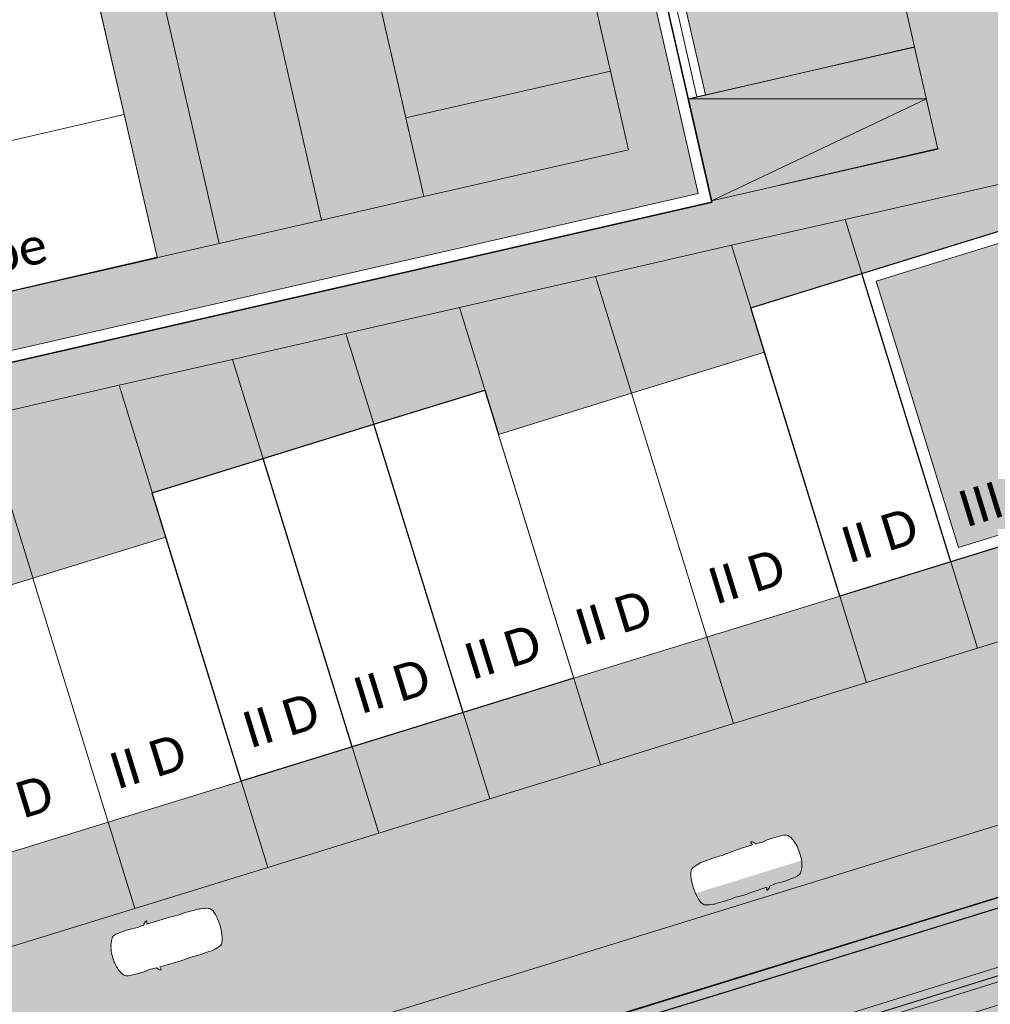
# Model space of a CAD drawing. Header units: metres. Extents: x -862 to 1262, y -354 to 644.
# Tile 262 of 315: x 140 to 182, y -6 to 37. Entities that reach past the tile are written whole.
import ezdxf

# ---------------------------------------------------------------- set-up
doc = ezdxf.new("R2010")
doc.units = ezdxf.units.M
doc.header["$LTSCALE"] = 0.5
doc.set_wipeout_variables(frame=1)
for name, color, linetype in [('BPR_Verkehr_220520', 7, 'Continuous'), ('DZH_Baufelder Ost_220610', 7, 'Continuous'), ('LPB_Freiraum_220609', 7, 'Continuous')]:
    doc.layers.add(name, color=color, linetype=linetype)
doc.styles.add('Calibri Light', font='calibril.ttf')

# ---------------------------------------------------------------- blocks, each defined once
blk = doc.blocks.new('Slab (2D)-7')
at = {"color": 255, "linetype": 'Continuous', "lineweight": 9, "transparency": 33554687}
blk.add_wipeout([(6, 11), (6, 0), (0, 0), (0, 11)], dxfattribs=at)
at = {"color": 7, "linetype": 'Continuous', "lineweight": 9, "transparency": 33554687}
for p, q in [((0, 9.4), (6, 9.4)), ((0, 4), (6, 4)), ((0, 4), (6, 4))]:
    blk.add_line(p, q, dxfattribs=at)
at = {"color": 8, "linetype": 'Continuous', "lineweight": 9, "true_color": 0x777777, "transparency": 33554687, "flags": 128}
blk.add_lwpolyline([(6, 11), (6, 0), (0, 0), (0, 11)], close=True, dxfattribs=at)
at = {"color": 7, "linetype": 'Continuous', "lineweight": 9, "transparency": 33554687, "flags": 128}
blk.add_lwpolyline([(0, 11), (0, 0), (6, 0), (6, 11), (0, 11)], dxfattribs=at)
blk = doc.blocks.new('RH 6 x 11 - II (2D_3D) (2D)')
at = {"color": 8, "true_color": 0x777777, "transparency": 33554687}
blk.add_blockref('Slab (2D)-7', (0, 0), dxfattribs=at)
at = {"color": 255, "linetype": 'Continuous', "lineweight": 9, "transparency": 33554687}
blk.add_wipeout([(0, 11), (6, 11), (6, 0), (0, 0)], dxfattribs=at)
at = {"color": 253, "linetype": 'Continuous', "lineweight": 9, "transparency": 33554687, "flags": 128}
blk.add_lwpolyline([(0, 11), (6, 11), (6, 0), (0, 0)], close=True, dxfattribs=at)
at = {"color": 7, "transparency": 33554687, "insert": (2.405, 2.006), "char_height": 1.5595, "width": 3.81037, "attachment_point": 5, "line_spacing_factor": 1.163781, "style": 'Calibri Light'}
blk.add_mtext('II D', dxfattribs=at)
blk = doc.blocks.new('Slab (2D)-6')
at = {"color": 255, "linetype": 'Continuous', "lineweight": 9, "transparency": 33554687}
blk.add_wipeout([(0, 0), (0, 13), (5, 13), (5, 0)], dxfattribs=at)
at = {"color": 7, "linetype": 'Continuous', "lineweight": 9, "transparency": 33554687}
for p, q in [((0, 9.4), (5, 9.4)), ((0, 4), (5, 4))]:
    blk.add_line(p, q, dxfattribs=at)
at = {"color": 8, "linetype": 'Continuous', "lineweight": 9, "true_color": 0x777777, "transparency": 33554687, "flags": 128}
blk.add_lwpolyline([(0, 0), (0, 13), (5, 13), (5, 0)], close=True, dxfattribs=at)
at = {"color": 7, "linetype": 'Continuous', "lineweight": 9, "transparency": 33554687, "flags": 128}
blk.add_lwpolyline([(5, 0), (5, 13), (0, 13), (0, 0), (5, 0)], dxfattribs=at)
blk = doc.blocks.new('RH 5 x 13 - II (2D_3D) (2D)')
at = {"color": 8, "true_color": 0x777777, "transparency": 33554687}
blk.add_blockref('Slab (2D)-6', (0, 0), dxfattribs=at)
at = {"color": 255, "linetype": 'Continuous', "lineweight": 5, "transparency": 33554687}
blk.add_wipeout([(0, 13), (5, 13), (5, 0), (0, 0)], dxfattribs=at)
at = {"color": 7, "linetype": 'Continuous', "lineweight": 25, "transparency": 33554687, "flags": 128}
blk.add_lwpolyline([(0, 13), (5, 13), (5, 0), (0, 0)], close=True, dxfattribs=at)
at = {"color": 7, "transparency": 33554687, "insert": (2.405, 2.006), "char_height": 1.5595, "width": 3.81037, "attachment_point": 5, "line_spacing_factor": 1.163781, "style": 'Calibri Light'}
blk.add_mtext('II D', dxfattribs=at)
blk = doc.blocks.new('VERKEHR-Stellplatz (2D)')
at = {"color": 255, "linetype": 'Continuous', "lineweight": 9, "transparency": 33554687}
blk.add_wipeout([(4.2, 1.8), (4.207, 1.8), (4.215, 1.8), (4.222, 1.799), (4.229, 1.799), (4.237, 1.798), (4.244, 1.797), (4.251, 1.796), (4.259, 1.794), (4.266, 1.793), (4.273, 1.791), (4.28, 1.789), (4.287, 1.787), (4.294, 1.785), (4.301, 1.782), (4.308, 1.78), (4.315, 1.777), (4.322, 1.774), (4.328, 1.771), (4.335, 1.768), (4.341, 1.765), (4.348, 1.761), (4.354, 1.757), (4.36, 1.753), (4.367, 1.749), (4.373, 1.745), (4.379, 1.741), (4.385, 1.737), (4.39, 1.732), (4.396, 1.727), (4.401, 1.722), (4.407, 1.717), (4.412, 1.712), (4.417, 1.707), (4.422, 1.701), (4.427, 1.696), (4.432, 1.69), (4.437, 1.685), (4.441, 1.679), (4.445, 1.673), (4.449, 1.667), (4.453, 1.66), (4.457, 1.654), (4.461, 1.648), (4.465, 1.641), (4.468, 1.635), (4.471, 1.628), (4.474, 1.622), (4.477, 1.615), (4.48, 1.608), (4.482, 1.601), (4.485, 1.594), (4.487, 1.587), (4.489, 1.58), (4.491, 1.573), (4.493, 1.566), (4.494, 1.559), (4.496, 1.551), (4.497, 1.544), (4.498, 1.537), (4.499, 1.529), (4.499, 1.522), (4.5, 1.515), (4.5, 1.507), (4.5, 1.5), (4.5, 0.5), (4.5, 0.493), (4.5, 0.485), (4.499, 0.478), (4.499, 0.471), (4.498, 0.463), (4.497, 0.456), (4.496, 0.449), (4.494, 0.441), (4.493, 0.434), (4.491, 0.427), (4.489, 0.42), (4.487, 0.413), (4.485, 0.406), (4.482, 0.399), (4.48, 0.392), (4.477, 0.385), (4.474, 0.378), (4.471, 0.372), (4.468, 0.365), (4.465, 0.359), (4.461, 0.352), (4.457, 0.346), (4.453, 0.34), (4.449, 0.333), (4.445, 0.327), (4.441, 0.321), (4.437, 0.315), (4.432, 0.31), (4.427, 0.304), (4.422, 0.299), (4.417, 0.293), (4.412, 0.288), (4.407, 0.283), (4.401, 0.278), (4.396, 0.273), (4.39, 0.268), (4.385, 0.263), (4.379, 0.259), (4.373, 0.255), (4.367, 0.251), (4.36, 0.247), (4.354, 0.243), (4.348, 0.239), (4.341, 0.235), (4.335, 0.232), (4.328, 0.229), (4.322, 0.226), (4.315, 0.223), (4.308, 0.22), (4.301, 0.218), (4.294, 0.215), (4.287, 0.213), (4.28, 0.211), (4.273, 0.209), (4.266, 0.207), (4.259, 0.206), (4.251, 0.204), (4.244, 0.203), (4.237, 0.202), (4.229, 0.201), (4.222, 0.201), (4.215, 0.2), (4.207, 0.2), (4.2, 0.2), (0.8, 0.2), (0.793, 0.2), (0.785, 0.2), (0.778, 0.201), (0.771, 0.201), (0.763, 0.202), (0.756, 0.203), (0.749, 0.204), (0.741, 0.206), (0.734, 0.207), (0.727, 0.209), (0.72, 0.211), (0.713, 0.213), (0.706, 0.215), (0.699, 0.218), (0.692, 0.22), (0.685, 0.223), (0.678, 0.226), (0.672, 0.229), (0.665, 0.232), (0.659, 0.235), (0.652, 0.239), (0.646, 0.243), (0.64, 0.247), (0.633, 0.251), (0.627, 0.255), (0.621, 0.259), (0.615, 0.263), (0.61, 0.268), (0.604, 0.273), (0.599, 0.278), (0.593, 0.283), (0.588, 0.288), (0.583, 0.293), (0.578, 0.299), (0.573, 0.304), (0.568, 0.31), (0.563, 0.315), (0.559, 0.321), (0.555, 0.327), (0.551, 0.333), (0.547, 0.34), (0.543, 0.346), (0.539, 0.352), (0.535, 0.359), (0.532, 0.365), (0.529, 0.372), (0.526, 0.378), (0.523, 0.385), (0.52, 0.392), (0.518, 0.399), (0.515, 0.406), (0.513, 0.413), (0.511, 0.42), (0.509, 0.427), (0.507, 0.434), (0.506, 0.441), (0.504, 0.449), (0.503, 0.456), (0.502, 0.463), (0.501, 0.471), (0.501, 0.478), (0.5, 0.485), (0.5, 0.493), (0.5, 0.5), (0.5, 1.5), (0.5, 1.507), (0.5, 1.515), (0.501, 1.522), (0.501, 1.529), (0.502, 1.537), (0.503, 1.544), (0.504, 1.551), (0.506, 1.559), (0.507, 1.566), (0.509, 1.573), (0.511, 1.58), (0.513, 1.587), (0.515, 1.594), (0.518, 1.601), (0.52, 1.608), (0.523, 1.615), (0.526, 1.622), (0.529, 1.628), (0.532, 1.635), (0.535, 1.641), (0.539, 1.648), (0.543, 1.654), (0.547, 1.66), (0.551, 1.667), (0.555, 1.673), (0.559, 1.679), (0.563, 1.685), (0.568, 1.69), (0.573, 1.696), (0.578, 1.701), (0.583, 1.707), (0.588, 1.712), (0.593, 1.717), (0.599, 1.722), (0.604, 1.727), (0.61, 1.732), (0.615, 1.737), (0.621, 1.741), (0.627, 1.745), (0.633, 1.749), (0.64, 1.753), (0.646, 1.757), (0.652, 1.761), (0.659, 1.765), (0.665, 1.768), (0.672, 1.771), (0.678, 1.774), (0.685, 1.777), (0.692, 1.78), (0.699, 1.782), (0.706, 1.785), (0.713, 1.787), (0.72, 1.789), (0.727, 1.791), (0.734, 1.793), (0.741, 1.794), (0.749, 1.796), (0.756, 1.797), (0.763, 1.798), (0.771, 1.799), (0.778, 1.799), (0.785, 1.8), (0.793, 1.8), (0.8, 1.8)], dxfattribs=at)
at = {"color": 252, "linetype": 'Continuous', "lineweight": 9, "transparency": 33554687, "flags": 128}
blk.add_lwpolyline([(0.5, 1.5, -0.414214), (0.8, 1.8), (4.2, 1.8, -0.414214), (4.5, 1.5), (4.5, 0.5, -0.414214), (4.2, 0.2), (0.8, 0.2, -0.414214), (0.5, 0.5)], format="xyb", close=True, dxfattribs=at)
blk = doc.blocks.new('Group')
at = {"color": 251, "linetype": 'Continuous', "lineweight": 18, "true_color": 0x4f4f4f, "transparency": 33554687}
for p, q in [((189.301, -98.731, 8.7), (196.121, -97.155, 8.7)), ((190.304, -103.118, 8.7), (197.122, -101.542, 8.7))]:
    blk.add_line(p, q, dxfattribs=at)
at = {"color": 7, "transparency": 33554687}
for p, rotation in [((177.536, -97.006, 8.7), 73.01566470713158), ((174.499, -97.709, 8.7), 73.01566470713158), ((171.461, -98.411, 8.7), 73.01566470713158), ((168.423, -99.113, 8.7), 73.01566470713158), ((165.386, -99.815, 8.7), 73.01566470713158), ((183.386, -94.628, 8.7), 253.0156647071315), ((180.349, -95.33, 8.7), 253.0156647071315), ((160.661, -100.907, 8.7), 73.01566470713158), ((157.623, -101.609, 8.7), 73.01566470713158), ((163.473, -99.231, 8.7), 253.0156647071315)]:
    blk.add_blockref('VERKEHR-Stellplatz (2D)', p, dxfattribs=dict(at, rotation=rotation))
at = {"color": 7, "transparency": 33554687, "rotation": 253.0156647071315}
for p in [(175.623, -96.422, 8.7), (172.586, -97.124, 8.7), (169.548, -97.826, 8.7), (166.511, -98.529, 8.7), (158.748, -100.323, 8.7)]:
    blk.add_blockref('VERKEHR-Stellplatz (2D)', p, dxfattribs=at)
at = {"color": 255, "linetype": 'Continuous', "lineweight": 18, "transparency": 33554687}
for points in [[(179.728, -91.029), (181.162, -91.467), (178.157, -101.307), (176.722, -100.869)], [(162.852, -94.93), (164.287, -95.368), (161.281, -105.208), (159.847, -104.77)]]:
    blk.add_wipeout(points, dxfattribs=at).translate(0, 0, 8.7)
at = {"color": 251, "linetype": 'Continuous', "lineweight": 18, "true_color": 0x4f4f4f, "transparency": 33554687, "flags": 128}
for points in [[(179.728, -91.029), (181.162, -91.467), (178.157, -101.307), (176.722, -100.869)], [(162.852, -94.93), (164.287, -95.368), (161.281, -105.208), (159.847, -104.77)]]:
    blk.add_lwpolyline(points, close=True, dxfattribs=at)
blk = doc.blocks.new('Group-1')
at = {"color": 253, "linetype": 'Continuous', "lineweight": 18, "true_color": 0x999999, "transparency": 33554687, "flags": 128}
blk.add_lwpolyline([(186.377, -99.399), (196.125, -97.172), (197.128, -101.559), (187.379, -103.786)], close=True, dxfattribs=at)
blk.add_lwpolyline([(186.377, -99.399), (196.634, -99.399), (187.379, -103.786)], dxfattribs=at)
blk = doc.blocks.new('Group-3')
at = {"color": 7, "transparency": 33554687}
blk.add_blockref('Group', (0, 0), dxfattribs=at)
at = {"color": 255, "linetype": 'Continuous', "lineweight": 35, "transparency": 33554623}
blk.add_wipeout([(136.27, -96.466), (183.253, -85.729), (187.393, -103.847), (140.41, -114.584)], dxfattribs=at).translate(0, 0, 8.7)
at = {"linetype": 'Continuous', "lineweight": 0, "transparency": 33554687}
blk.add_hatch(color=254, dxfattribs=at).paths.add_polyline_path([(136.868, -96.842), (182.877, -86.328), (186.794, -103.471), (140.786, -113.985)])
at = {"linetype": 'Continuous', "lineweight": 0, "transparency": 33554623}
for points in [[(172.172, -91.339), (167.76, -92.347), (170.563, -104.616), (174.976, -103.608)], [(166.151, -105.624), (163.347, -93.355), (160.657, -93.97), (163.461, -106.239)], [(174.976, -103.608), (183.8, -101.591), (183.025, -98.201), (174.201, -100.217)]]:
    blk.add_hatch(color=9, dxfattribs=at).paths.add_polyline_path(points)
at = {"linetype": 'Continuous', "lineweight": 0, "transparency": 33554559}
for points in [[(170.563, -104.616), (167.76, -92.347), (163.347, -93.355), (166.151, -105.624)], [(173.124, -95.504), (174.201, -100.217), (183.025, -98.201), (181.948, -93.487)]]:
    blk.add_hatch(color=9, dxfattribs=at).paths.add_polyline_path(points)
at = {"linetype": 'Continuous', "lineweight": 0, "true_color": 0xbdd268, "transparency": 33554623}
blk.add_hatch(color=63, dxfattribs=at).paths.add_polyline_path([(148.79, -96.682), (151.624, -108.944), (163.461, -106.239), (160.657, -93.97)])
at = {"linetype": 'Continuous', "lineweight": 0, "transparency": 33554544}
blk.add_hatch(color=7, dxfattribs=at).paths.add_polyline_path([(187.968, -102.961), (197.122, -101.534), (187.45, -103.77), (187.393, -103.847), (186.377, -99.399), (187.115, -99.229)])
at = {"color": 252, "linetype": 'Continuous', "lineweight": 35, "true_color": 0x989898, "transparency": 33554687, "flags": 128}
for points in [[(136.27, -96.466), (183.253, -85.729), (187.393, -103.847), (140.41, -114.584)], [(148.79, -96.682), (151.624, -108.944), (163.461, -106.239), (160.657, -93.97)]]:
    blk.add_lwpolyline(points, close=True, dxfattribs=at)
at = {"color": 255, "linetype": 'Continuous', "lineweight": 18, "transparency": 33554687, "flags": 128}
for points in [[(136.868, -96.842), (182.877, -86.328), (186.794, -103.471), (140.786, -113.985)], [(172.172, -91.339), (167.76, -92.347), (170.563, -104.616), (174.976, -103.608)], [(170.563, -104.616), (167.76, -92.347), (163.347, -93.355), (166.151, -105.624)], [(166.151, -105.624), (163.347, -93.355), (160.657, -93.97), (163.461, -106.239)], [(173.124, -95.504), (174.201, -100.217), (183.025, -98.201), (181.948, -93.487)], [(174.976, -103.608), (183.8, -101.591), (183.025, -98.201), (174.201, -100.217)]]:
    blk.add_lwpolyline(points, close=True, dxfattribs=at)
at = {"color": 253, "true_color": 0x999999, "transparency": 33554687}
blk.add_blockref('Group-1', (0, 0), dxfattribs=at)
at = {"color": 255, "linetype": 'Continuous', "lineweight": 9, "transparency": 33554544}
blk.add_wipeout([(186.377, -99.399), (186.746, -99.314), (184.594, -89.897), (184.224, -89.982)], dxfattribs=at).translate(0, 0, 8.7)
at = {"color": 255, "linetype": 'Continuous', "lineweight": 18, "transparency": 33554687}
blk.add_wipeout([(148.793, -96.696), (160.653, -93.954), (163.488, -106.218), (151.628, -108.959)], dxfattribs=at).translate(0, 0, 8.7)
at = {"color": 7, "linetype": 'Continuous', "lineweight": 9, "transparency": 33554544, "flags": 128}
blk.add_lwpolyline([(186.377, -99.399), (186.746, -99.314), (184.594, -89.897), (184.224, -89.982)], close=True, dxfattribs=at)
at = {"color": 251, "linetype": 'Continuous', "lineweight": 18, "true_color": 0x4f4f4f, "transparency": 33554687, "flags": 128}
for points in [[(148.793, -96.696), (160.653, -93.954), (163.488, -106.218), (151.628, -108.959)], [(160.653, -93.954), (162.067, -100.069), (150.206, -102.811), (148.793, -96.696)]]:
    blk.add_lwpolyline(points, close=True, dxfattribs=at)
at = {"color": 255, "linetype": 'Continuous', "lineweight": 9, "transparency": 33554544}
blk.add_wipeout([(184.594, -89.897), (186.746, -99.314), (187.115, -99.229), (184.963, -89.811)], dxfattribs=at).translate(0, 0, 8.7)
at = {"color": 255, "linetype": 'Continuous', "lineweight": 18, "transparency": 33554687}
blk.add_wipeout([(162.067, -100.069), (163.488, -106.218), (151.628, -108.959), (150.206, -102.811)], dxfattribs=at).translate(0, 0, 8.7)
at = {"color": 7, "linetype": 'Continuous', "lineweight": 9, "transparency": 33554544, "flags": 128}
blk.add_lwpolyline([(184.594, -89.897), (186.746, -99.314), (187.115, -99.229), (184.963, -89.811)], close=True, dxfattribs=at)
at = {"color": 251, "linetype": 'Continuous', "lineweight": 18, "true_color": 0x4f4f4f, "transparency": 33554687, "flags": 128}
blk.add_lwpolyline([(162.067, -100.069), (163.488, -106.218), (151.628, -108.959), (150.206, -102.811)], close=True, dxfattribs=at)
at = {"color": 7, "transparency": 33554687, "insert": (151.757, -107.237), "char_height": 1.5595, "width": 12.42383, "attachment_point": 4, "rotation": 12.9518, "line_spacing_factor": 1.163781, "style": 'Calibri Light'}
blk.add_mtext('I Laube', dxfattribs=at)
blk = doc.blocks.new('Slab (2D)-9')
at = {"color": 255, "linetype": 'Continuous', "lineweight": 9, "transparency": 33554687}
blk.add_wipeout([(199.582, -105.153), (216.781, -99.842), (217.371, -101.753), (225.015, -99.392), (228.261, -109.902), (203.419, -117.575)], dxfattribs=at)
at = {"color": 8, "linetype": 'Continuous', "lineweight": 9, "true_color": 0x777777, "transparency": 33554687, "flags": 128}
blk.add_lwpolyline([(199.582, -105.153), (216.781, -99.842), (217.371, -101.753), (225.015, -99.392), (228.261, -109.902), (203.419, -117.575)], close=True, dxfattribs=at)
blk = doc.blocks.new('Slab (2D)-10')
at = {"color": 255, "linetype": 'Continuous', "lineweight": 9, "transparency": 33554687}
blk.add_wipeout([(193.849, -106.924), (216.781, -99.842), (217.371, -101.753), (225.015, -99.392), (228.261, -109.902), (197.686, -119.345), (194.44, -108.835)], dxfattribs=at)
at = {"color": 8, "linetype": 'Continuous', "lineweight": 9, "true_color": 0x777777, "transparency": 33554687, "flags": 128}
blk.add_lwpolyline([(193.849, -106.924), (216.781, -99.842), (217.371, -101.753), (225.015, -99.392), (228.261, -109.902), (197.686, -119.345), (194.44, -108.835)], close=True, dxfattribs=at)
at = {"color": 255, "linetype": 'Continuous', "lineweight": 9, "transparency": 33554687}
blk.add_wipeout([(193.849, -106.924), (216.781, -99.842), (217.371, -101.753), (225.015, -99.392), (228.261, -109.902), (197.686, -119.345), (194.44, -108.835)], dxfattribs=at)
at = {"color": 8, "linetype": 'Continuous', "lineweight": 9, "true_color": 0x777777, "transparency": 33554687, "flags": 128}
blk.add_lwpolyline([(193.849, -106.924), (216.781, -99.842), (217.371, -101.753), (225.015, -99.392), (228.261, -109.902), (197.686, -119.345), (194.44, -108.835)], close=True, dxfattribs=at)
blk = doc.blocks.new('Group-4')
at = {"color": 8, "true_color": 0x777777, "transparency": 33554687}
blk.add_blockref('Slab (2D)-9', (0, 0), dxfattribs=at)
blk.add_blockref('Slab (2D)-10', (0, 0), dxfattribs=at)
at = {"color": 255, "linetype": 'Continuous', "lineweight": 25, "transparency": 33554687}
blk.add_wipeout([(193.849, -106.924), (216.781, -99.842), (217.371, -101.753), (225.015, -99.392), (228.261, -109.902), (197.686, -119.345), (194.44, -108.835), (194.44, -108.835)], dxfattribs=at)
at = {"linetype": 'Continuous', "lineweight": 0, "true_color": 0xfbf8f0, "transparency": 33554661}
for points in [[(224.684, -100.017), (227.635, -109.572), (220.469, -111.785), (217.518, -102.23)], [(201.641, -105.041), (205.182, -116.507), (198.016, -118.72), (194.475, -107.254)]]:
    blk.add_hatch(color=7, dxfattribs=at).paths.add_polyline_path(points)
at = {"color": 7, "linetype": 'Continuous', "lineweight": 25, "transparency": 33554687, "flags": 128}
blk.add_lwpolyline([(193.849, -106.924), (216.781, -99.842), (217.371, -101.753), (225.015, -99.392), (228.261, -109.902), (197.686, -119.345), (194.44, -108.835), (194.44, -108.835)], close=True, dxfattribs=at)
at = {"color": 9, "linetype": 'Continuous', "lineweight": 9, "transparency": 33554661, "flags": 128}
for points in [[(224.684, -100.017), (227.635, -109.572), (220.469, -111.785), (217.518, -102.23)], [(201.641, -105.041), (205.182, -116.507), (198.016, -118.72), (194.475, -107.254)]]:
    blk.add_lwpolyline(points, close=True, dxfattribs=at)
at = {"color": 7, "transparency": 33554687, "char_height": 1.5595, "width": 3, "attachment_point": 5, "rotation": 17.1638, "line_spacing_factor": 1.163781, "style": 'Calibri Light'}
for s, insert in [('IV', (225.753, -108.583)), ('III', (198.98, -116.852))]:
    blk.add_mtext(s, dxfattribs=dict(at, insert=insert))
blk = doc.blocks.new('Fz_bmw_X5_2011_D-2')
at = {"color": 255, "linetype": 'Continuous', "lineweight": 5, "transparency": 33554687}
blk.add_wipeout([(2.186, -3.613), (2.164, -3.575), (2.126, -3.533), (2.095, -3.491), (2.069, -3.468), (2.043, -3.448), (2.016, -3.43), (1.989, -3.415), (1.962, -3.401), (1.934, -3.389), (1.918, -3.384), (1.895, -3.006), (1.888, -2.94), (1.866, -2.814), (1.92, -2.304), (1.925, -1.818), (1.882, -0.981), (1.865, -0.837), (1.859, -0.807), (1.807, -0.646), (1.72, -0.505), (1.466, -0.317), (1.229, -0.212), (1.098, -0.166), (0.947, -0.127), (0.848, -0.092), (0.776, -0.077), (0.588, -0.043), (0.395, -0.019), (0, 0), (-0.198, -0.005), (-0.395, -0.019), (-0.432, -0.023), (-0.587, -0.043), (-0.776, -0.077), (-0.848, -0.092), (-0.947, -0.127), (-1.098, -0.166), (-1.237, -0.213), (-1.466, -0.317), (-1.589, -0.386), (-1.72, -0.505), (-1.807, -0.646), (-1.864, -0.837), (-1.882, -0.981), (-1.925, -1.818), (-1.92, -2.304), (-1.866, -2.814), (-1.894, -3.006), (-1.915, -3.372), (-1.934, -3.389), (-1.989, -3.415), (-2.043, -3.448), (-2.069, -3.468), (-2.095, -3.491), (-2.119, -3.516), (-2.152, -3.561), (-2.175, -3.594), (-2.195, -3.643), (-2.197, -3.687), (-2.194, -3.704), (-2.177, -3.714), (-2.171, -3.713), (-1.927, -3.646), (-1.945, -4.544), (-1.937, -5.733), (-1.886, -6.457), (-1.915, -6.853), (-1.923, -7.351), (-1.884, -8.076), (-1.879, -8.345), (-1.812, -8.71), (-1.793, -8.789), (-1.682, -9.154), (-1.646, -9.225), (-1.585, -9.296), (-1.503, -9.358), (-1.449, -9.39), (-1.34, -9.442), (-1.242, -9.48), (-1.136, -9.514), (-1.021, -9.545), (-0.858, -9.571), (-0.542, -9.627), (0, -9.658), (0.543, -9.627), (0.859, -9.571), (0.871, -9.574), (0.876, -9.574), (0.888, -9.574), (0.894, -9.573), (0.901, -9.572), (1.022, -9.545), (1.05, -9.538), (1.242, -9.48), (1.399, -9.416), (1.503, -9.358), (1.585, -9.296), (1.646, -9.225), (1.666, -9.188), (1.682, -9.154), (1.7, -9.11), (1.738, -8.995), (1.794, -8.789), (1.813, -8.71), (1.864, -8.457), (1.879, -8.345), (1.884, -8.217), (1.894, -7.928), (1.923, -7.351), (1.924, -7.297), (1.915, -6.853), (1.886, -6.457), (1.918, -6.185), (1.938, -5.733), (1.934, -5.134), (1.925, -3.645), (2.171, -3.713), (2.196, -3.697), (2.198, -3.675), (2.197, -3.659)], dxfattribs=at)
at = {"color": 9, "linetype": 'Continuous', "lineweight": 5, "transparency": 33554687, "flags": 128}
blk.add_lwpolyline([(2.186, -3.613), (2.164, -3.575), (2.126, -3.533), (2.095, -3.491), (2.069, -3.468), (2.043, -3.448), (2.016, -3.43), (1.989, -3.415), (1.962, -3.401), (1.934, -3.389), (1.918, -3.384), (1.895, -3.006), (1.888, -2.94), (1.866, -2.814), (1.92, -2.304), (1.925, -1.818), (1.882, -0.981), (1.865, -0.837), (1.859, -0.807), (1.807, -0.646), (1.72, -0.505), (1.466, -0.317), (1.229, -0.212), (1.098, -0.166), (0.947, -0.127), (0.848, -0.092), (0.776, -0.077), (0.588, -0.043), (0.395, -0.019), (0, 0), (-0.198, -0.005), (-0.395, -0.019), (-0.432, -0.023), (-0.587, -0.043), (-0.776, -0.077), (-0.848, -0.092), (-0.947, -0.127), (-1.098, -0.166), (-1.237, -0.213), (-1.466, -0.317), (-1.589, -0.386), (-1.72, -0.505), (-1.807, -0.646), (-1.864, -0.837), (-1.882, -0.981), (-1.925, -1.818), (-1.92, -2.304), (-1.866, -2.814), (-1.894, -3.006), (-1.915, -3.372), (-1.934, -3.389), (-1.989, -3.415), (-2.043, -3.448), (-2.069, -3.468), (-2.095, -3.491), (-2.119, -3.516), (-2.152, -3.561), (-2.175, -3.594), (-2.195, -3.643), (-2.197, -3.687), (-2.194, -3.704), (-2.177, -3.714), (-2.171, -3.713), (-1.927, -3.646), (-1.945, -4.544), (-1.937, -5.733), (-1.886, -6.457), (-1.915, -6.853), (-1.923, -7.351), (-1.884, -8.076), (-1.879, -8.345), (-1.812, -8.71), (-1.793, -8.789), (-1.682, -9.154), (-1.646, -9.225), (-1.585, -9.296), (-1.503, -9.358), (-1.449, -9.39), (-1.34, -9.442), (-1.242, -9.48), (-1.136, -9.514), (-1.021, -9.545), (-0.858, -9.571), (-0.542, -9.627), (0, -9.658), (0.543, -9.627), (0.859, -9.571), (0.871, -9.574), (0.876, -9.574), (0.888, -9.574), (0.894, -9.573), (0.901, -9.572), (1.022, -9.545), (1.05, -9.538), (1.242, -9.48), (1.399, -9.416), (1.503, -9.358), (1.585, -9.296), (1.646, -9.225), (1.666, -9.188), (1.682, -9.154), (1.7, -9.11), (1.738, -8.995), (1.794, -8.789), (1.813, -8.71), (1.864, -8.457), (1.879, -8.345), (1.884, -8.217), (1.894, -7.928), (1.923, -7.351), (1.924, -7.297), (1.915, -6.853), (1.886, -6.457), (1.918, -6.185), (1.938, -5.733), (1.934, -5.134), (1.925, -3.645), (2.171, -3.713), (2.196, -3.697), (2.198, -3.675), (2.197, -3.659)], close=True, dxfattribs=at)
at = {"color": 255, "linetype": 'Continuous', "lineweight": 5, "transparency": 33554687}
blk.add_wipeout([(-0.542, -9.627), (0, -9.658), (0.543, -9.627), (0.859, -9.571), (0.871, -9.574), (0.876, -9.574), (0.888, -9.574), (0.894, -9.573), (0.901, -9.572), (1.022, -9.545), (1.05, -9.538), (1.242, -9.48), (1.399, -9.416), (1.503, -9.358), (1.585, -9.296), (1.646, -9.225), (1.666, -9.188), (1.682, -9.154), (1.7, -9.11), (1.738, -8.995), (1.794, -8.789), (1.813, -8.71), (1.864, -8.457), (1.879, -8.345), (1.884, -8.217), (1.894, -7.928), (1.923, -7.351), (1.924, -7.297), (1.915, -6.853), (1.886, -6.457), (1.918, -6.185), (1.938, -5.733), (1.934, -5.134), (1.925, -3.645), (2.171, -3.713), (2.196, -3.697), (2.198, -3.675), (2.197, -3.659), (2.186, -3.613), (2.164, -3.575), (2.126, -3.533), (2.095, -3.491), (2.069, -3.468), (2.043, -3.448), (2.016, -3.43), (1.989, -3.415), (1.962, -3.401), (1.934, -3.389), (1.918, -3.384), (1.895, -3.006), (1.888, -2.94), (1.866, -2.814), (1.92, -2.304), (1.925, -1.818), (1.882, -0.981), (1.865, -0.837), (1.859, -0.807), (1.807, -0.646), (1.72, -0.505), (1.466, -0.317), (1.229, -0.212), (1.098, -0.166), (0.947, -0.127), (0.848, -0.092), (0.776, -0.077), (0.588, -0.043), (0.395, -0.019), (0, 0), (-0.198, -0.005), (-0.395, -0.019), (-0.432, -0.023), (-0.587, -0.043), (-0.776, -0.077), (-0.848, -0.092), (-0.947, -0.127), (-1.098, -0.166), (-1.237, -0.213), (-1.466, -0.317), (-1.589, -0.386), (-1.72, -0.505), (-1.807, -0.646), (-1.864, -0.837), (-1.882, -0.981), (-1.925, -1.818), (-1.92, -2.304), (-1.866, -2.814), (-1.894, -3.006), (-1.915, -3.372), (-1.934, -3.389), (-1.989, -3.415), (-2.043, -3.448), (-2.069, -3.468), (-2.095, -3.491), (-2.119, -3.516), (-2.152, -3.561), (-2.175, -3.594), (-2.195, -3.643), (-2.197, -3.687), (-2.194, -3.704), (-2.177, -3.714), (-2.171, -3.713), (-1.927, -3.646), (-1.945, -4.544), (-1.937, -5.733), (-1.886, -6.457), (-1.915, -6.853), (-1.923, -7.351), (-1.884, -8.076), (-1.879, -8.345), (-1.812, -8.71), (-1.793, -8.789), (-1.682, -9.154), (-1.646, -9.225), (-1.585, -9.296), (-1.503, -9.358), (-1.449, -9.39), (-1.34, -9.442), (-1.242, -9.48), (-1.136, -9.514), (-1.021, -9.545), (-0.858, -9.571)], dxfattribs=at)
at = {"color": 9, "linetype": 'Continuous', "lineweight": 5, "transparency": 33554687, "flags": 128}
blk.add_lwpolyline([(-0.542, -9.627), (0, -9.658), (0.543, -9.627), (0.859, -9.571), (0.871, -9.574), (0.876, -9.574), (0.888, -9.574), (0.894, -9.573), (0.901, -9.572), (1.022, -9.545), (1.05, -9.538), (1.242, -9.48), (1.399, -9.416), (1.503, -9.358), (1.585, -9.296), (1.646, -9.225), (1.666, -9.188), (1.682, -9.154), (1.7, -9.11), (1.738, -8.995), (1.794, -8.789), (1.813, -8.71), (1.864, -8.457), (1.879, -8.345), (1.884, -8.217), (1.894, -7.928), (1.923, -7.351), (1.924, -7.297), (1.915, -6.853), (1.886, -6.457), (1.918, -6.185), (1.938, -5.733), (1.934, -5.134), (1.925, -3.645), (2.171, -3.713), (2.196, -3.697), (2.198, -3.675), (2.197, -3.659), (2.186, -3.613), (2.164, -3.575), (2.126, -3.533), (2.095, -3.491), (2.069, -3.468), (2.043, -3.448), (2.016, -3.43), (1.989, -3.415), (1.962, -3.401), (1.934, -3.389), (1.918, -3.384), (1.895, -3.006), (1.888, -2.94), (1.866, -2.814), (1.92, -2.304), (1.925, -1.818), (1.882, -0.981), (1.865, -0.837), (1.859, -0.807), (1.807, -0.646), (1.72, -0.505), (1.466, -0.317), (1.229, -0.212), (1.098, -0.166), (0.947, -0.127), (0.848, -0.092), (0.776, -0.077), (0.588, -0.043), (0.395, -0.019), (0, 0), (-0.198, -0.005), (-0.395, -0.019), (-0.432, -0.023), (-0.587, -0.043), (-0.776, -0.077), (-0.848, -0.092), (-0.947, -0.127), (-1.098, -0.166), (-1.237, -0.213), (-1.466, -0.317), (-1.589, -0.386), (-1.72, -0.505), (-1.807, -0.646), (-1.864, -0.837), (-1.882, -0.981), (-1.925, -1.818), (-1.92, -2.304), (-1.866, -2.814), (-1.894, -3.006), (-1.915, -3.372), (-1.934, -3.389), (-1.989, -3.415), (-2.043, -3.448), (-2.069, -3.468), (-2.095, -3.491), (-2.119, -3.516), (-2.152, -3.561), (-2.175, -3.594), (-2.195, -3.643), (-2.197, -3.687), (-2.194, -3.704), (-2.177, -3.714), (-2.171, -3.713), (-1.927, -3.646), (-1.945, -4.544), (-1.937, -5.733), (-1.886, -6.457), (-1.915, -6.853), (-1.923, -7.351), (-1.884, -8.076), (-1.879, -8.345), (-1.812, -8.71), (-1.793, -8.789), (-1.682, -9.154), (-1.646, -9.225), (-1.585, -9.296), (-1.503, -9.358), (-1.449, -9.39), (-1.34, -9.442), (-1.242, -9.48), (-1.136, -9.514), (-1.021, -9.545), (-0.858, -9.571), (-0.542, -9.627)], close=True, dxfattribs=at)
blk = doc.blocks.new('Group-39')
at = {"color": 255, "linetype": 'Continuous', "lineweight": 13, "transparency": 33554687}
for p, q in [((157.099, -150.415), (216.659, -131.916)), ((216.744, -132.17), (157.183, -150.627))]:
    blk.add_line(p, q, dxfattribs=at)
at = {"color": 255, "linetype": 'Continuous', "lineweight": 13, "transparency": 33554687, "flags": 128}
for points in [[(216.913, -131.832), (216.786, -131.493), (157.014, -150.119), (157.141, -150.415), (216.913, -131.832)], [(216.998, -133.059), (216.659, -131.916), (157.099, -150.415), (157.48, -151.601), (216.998, -133.059)]]:
    blk.add_lwpolyline(points, dxfattribs=at)
blk = doc.blocks.new('Group-40')
at = {"linetype": 'Continuous', "lineweight": 0, "transparency": 33554687}
h = blk.add_hatch(color=9, dxfattribs=at)
edge = h.paths.add_edge_path()
edge.add_line((237.176, -122.25), (239.53, -132.662))
edge.add_arc((270.303, -123.86), 32.007, 195.9624, 218.8319)
edge.add_line((245.37, -143.93), (247.034, -146.271))
edge.add_line((247.034, -146.271), (153.407, -180.294))
edge.add_line((153.407, -180.294), (125.445, -156.701))
edge.add_line((125.445, -156.701), (237.176, -122.25))
at = {"color": 255, "linetype": 'Continuous', "lineweight": 25, "transparency": 33554687, "flags": 128}
blk.add_lwpolyline([(237.176, -122.25), (239.53, -132.662, 0.10012), (245.37, -143.93), (247.034, -146.271), (153.407, -180.294), (125.445, -156.701)], format="xyb", close=True, dxfattribs=at)
at = {"color": 255, "transparency": 33554687}
blk.add_blockref('Group-39', (0, 0), dxfattribs=at)

msp = doc.modelspace()

# ---------------------------------------------------------------- hatches: boundary and pattern name
at = {"layer": 'DZH_Baufelder Ost_220610', "linetype": 'Continuous', "lineweight": 0, "true_color": 0xfff9e0, "transparency": 33554687}
h = msp.add_hatch(color=7, dxfattribs=at)
h.paths.add_polyline_path([(121.096, 15.582), (210.443, 36), (208.884, 42.818), (184.085, 37.149), (176.176, 71.757), (173.251, 71.089), (177.686, 51.687), (116.059, 37.601)])
h.paths.add_polyline_path([(169.581, 28.714), (122.593, 17.974), (118.452, 36.094), (118.451, 36.096), (165.435, 46.831)])
at = {"layer": 'DZH_Baufelder Ost_220610', "linetype": 'Continuous', "lineweight": 0, "true_color": 0xc4dad2, "transparency": 33554687}
msp.add_hatch(color=254, dxfattribs=at).paths.add_polyline_path([(176.182, 44.693), (166.438, 42.44), (166.234, 43.333), (165.434, 46.835), (118.451, 36.096), (122.593, 17.974), (169.581, 28.714), (168.555, 33.152), (178.304, 35.405)])
at = {"layer": 'DZH_Baufelder Ost_220610', "linetype": 'Continuous', "lineweight": 0, "true_color": 0xdce9e4, "transparency": 33554687}
h = msp.add_hatch(color=254, dxfattribs=at)
edge = h.paths.add_edge_path()
edge.add_arc((196.688, 26.613), 15.5, 357.5496, 372.8747)
edge.add_line((211.799, 30.067), (210.443, 36))
edge.add_line((210.443, 36), (175.311, 27.971))
edge.add_line((175.311, 27.971), (181.018, 9.493))
edge.add_line((181.018, 9.493), (199.807, 15.296))
edge.add_line((199.807, 15.296), (202.753, 16.206))
edge.add_line((202.753, 16.206), (202.99, 16.28))
edge.add_line((202.99, 16.28), (203.226, 16.357))
edge.add_line((203.226, 16.357), (203.461, 16.436))
edge.add_line((203.461, 16.436), (203.695, 16.517))
edge.add_line((203.695, 16.517), (203.929, 16.6))
edge.add_line((203.929, 16.6), (204.161, 16.686))
edge.add_line((204.161, 16.686), (204.393, 16.774))
edge.add_line((204.393, 16.774), (204.624, 16.864))
edge.add_line((204.624, 16.864), (204.624, 16.864))
edge.add_arc((195.378, 40.17), 25.074, 291.6391, 301.035)
edge.add_arc((201.697, 26.868), 10.517, 308.9272, 354.2784)
edge.add_line((212.162, 25.819), (212.168, 25.819))
edge.add_arc((196.688, 26.613), 15.5, 357.0611, 357.5496)
edge.add_line((212.174, 25.951), (212.174, 25.951))
for points in [[(170.423, 26.854), (176.241, 8.017), (181.018, 9.493), (175.311, 27.971)], [(164.557, 25.514), (170.508, 6.246), (176.241, 8.017), (170.423, 26.854)], [(158.691, 24.173), (164.775, 4.476), (170.508, 6.246), (164.557, 25.514)], [(153.803, 23.056), (159.998, 3), (164.775, 4.476), (158.691, 24.173)], [(148.915, 21.939), (155.22, 1.525), (159.998, 3), (153.803, 23.056)], [(144.027, 20.822), (150.443, 0.049), (155.22, 1.525), (148.915, 21.939)], [(138.161, 19.482), (144.71, -1.721), (150.443, 0.049), (144.027, 20.822)], [(132.296, 18.141), (138.977, -3.492), (144.71, -1.721), (138.161, 19.482)]]:
    msp.add_hatch(color=254, dxfattribs=at).paths.add_polyline_path(points)

# ---------------------------------------------------------------- linework, layer by layer
at = {"layer": 'BPR_Verkehr_220520', "color": 9, "linetype": 'Continuous', "true_color": 0xb8d2a6, "transparency": 33554687}
for points in [[(174.031, 0.532, 60), (175.942, 1.122, 60), (174.622, -1.379, 60), (176.533, -0.789, 60)], [(159.699, -3.895, 60), (161.61, -3.305, 60), (160.29, -5.806, 60), (162.201, -5.216, 60)]]:
    msp.add_solid(points, dxfattribs=at)
at = {"layer": 'DZH_Baufelder Ost_220610', "color": 255, "linetype": 'Continuous', "lineweight": 18, "transparency": 33554687, "flags": 128}
for points in [[(176.182, 44.693), (166.438, 42.44), (166.234, 43.333), (165.434, 46.835), (118.451, 36.096), (122.593, 17.974), (169.581, 28.714), (168.555, 33.152), (178.304, 35.405)], [(170.423, 26.854), (176.241, 8.017), (181.018, 9.493), (175.311, 27.971)], [(164.557, 25.514), (170.508, 6.246), (176.241, 8.017), (170.423, 26.854)], [(158.691, 24.173), (164.775, 4.476), (170.508, 6.246), (164.557, 25.514)], [(153.803, 23.056), (159.998, 3), (164.775, 4.476), (158.691, 24.173)], [(148.915, 21.939), (155.22, 1.525), (159.998, 3), (153.803, 23.056)], [(144.027, 20.822), (150.443, 0.049), (155.22, 1.525), (148.915, 21.939)], [(138.161, 19.482), (144.71, -1.721), (150.443, 0.049), (144.027, 20.822)], [(132.296, 18.141), (138.977, -3.492), (144.71, -1.721), (138.161, 19.482)]]:
    msp.add_lwpolyline(points, close=True, dxfattribs=at)
at = {"layer": 'DZH_Baufelder Ost_220610', "color": 255, "linetype": 'Continuous', "lineweight": 18, "transparency": 33554687, "elevation": -12285434.42, "flags": 128}
msp.add_lwpolyline([(212.174, 25.951, 0.066968), (211.799, 30.067), (210.443, 36), (175.311, 27.971), (181.018, 9.493), (199.807, 15.296), (202.753, 16.206), (202.99, 16.28), (203.226, 16.357), (203.461, 16.436), (203.695, 16.517), (203.929, 16.6), (204.161, 16.686), (204.393, 16.774), (204.624, 16.864), (204.624, 16.864, 0.04102), (208.305, 18.686, 0.200506), (212.162, 25.819), (212.168, 25.819, 0.002131), (212.174, 25.951)], format="xyb", close=True, dxfattribs=at)
at = {"layer": 'DZH_Baufelder Ost_220610', "color": 252, "linetype": 'Continuous', "true_color": 0x8ea381, "transparency": 33554687}
for points in [[(116.81, 13.987), (116.676, 14.572), (209.991, 35.281), (210.443, 36)], [(116.676, 14.572), (116.81, 13.987), (210.443, 36), (209.991, 35.281)], [(175.024, 27.883), (175.597, 28.06), (180.643, 9.691), (181.216, 9.868)], [(175.597, 28.06), (175.024, 27.883), (181.216, 9.868), (180.643, 9.691)], [(170.136, 26.766), (170.709, 26.943), (175.865, 8.215), (176.439, 8.392)], [(170.709, 26.943), (170.136, 26.766), (176.439, 8.392), (175.865, 8.215)], [(164.27, 25.425), (164.844, 25.602), (170.133, 6.444), (170.706, 6.622)], [(164.844, 25.602), (164.27, 25.425), (170.706, 6.622), (170.133, 6.444)], [(158.405, 24.085), (158.978, 24.262), (164.4, 4.674), (164.973, 4.851)], [(158.978, 24.262), (158.405, 24.085), (164.973, 4.851), (164.4, 4.674)], [(160.196, 3.375), (159.623, 3.198), (154.09, 23.145), (153.517, 22.968)], [(159.623, 3.198), (160.196, 3.375), (153.517, 22.968), (154.09, 23.145)], [(148.629, 21.851), (149.202, 22.028), (154.845, 1.723), (155.419, 1.9)], [(149.202, 22.028), (148.629, 21.851), (155.419, 1.9), (154.845, 1.723)], [(150.641, 0.424), (150.068, 0.247), (144.314, 20.911), (143.74, 20.734)], [(150.068, 0.247), (150.641, 0.424), (143.74, 20.734), (144.314, 20.911)], [(137.875, 19.393), (138.448, 19.57), (144.335, -1.523), (144.908, -1.346)], [(138.448, 19.57), (137.875, 19.393), (144.908, -1.346), (144.335, -1.523)], [(201.103, 16.324), (201.28, 15.751), (104.643, -13.468), (104.82, -14.041)], [(201.28, 15.751), (201.103, 16.324), (104.82, -14.041), (104.643, -13.468)]]:
    msp.add_solid(points, dxfattribs=at)

# ---------------------------------------------------------------- next in the draw order: block references
at = {"layer": 'DZH_Baufelder Ost_220610', "color": 7, "transparency": 33554687, "rotation": 17.16379303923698}
msp.add_blockref('RH 6 x 11 - II (2D_3D) (2D)', (137.828, 0.23, 8.7), dxfattribs=at)

# ---------------------------------------------------------------- next in the draw order: block references
msp.add_blockref('RH 6 x 11 - II (2D_3D) (2D)', (143.561, 2.001, 8.7), dxfattribs=at)

# ---------------------------------------------------------------- next in the draw order: block references
at = {"layer": 'DZH_Baufelder Ost_220610', "color": 7, "transparency": 33554687, "rotation": 17.16379303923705}
msp.add_blockref('RH 5 x 13 - II (2D_3D) (2D)', (149.293, 3.771, 8.7), dxfattribs=at)

# ---------------------------------------------------------------- next in the draw order: block references
msp.add_blockref('RH 5 x 13 - II (2D_3D) (2D)', (154.071, 5.247, 8.7), dxfattribs=at)

# ---------------------------------------------------------------- next in the draw order: block references
msp.add_blockref('RH 5 x 13 - II (2D_3D) (2D)', (158.848, 6.722, 8.7), dxfattribs=at)

# ---------------------------------------------------------------- next in the draw order: block references
at = {"layer": 'DZH_Baufelder Ost_220610', "color": 7, "transparency": 33554687, "rotation": 17.16379303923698}
msp.add_blockref('RH 6 x 11 - II (2D_3D) (2D)', (163.625, 8.198, 8.7), dxfattribs=at)

# ---------------------------------------------------------------- next in the draw order: block references
msp.add_blockref('RH 6 x 11 - II (2D_3D) (2D)', (169.358, 9.968, 8.7), dxfattribs=at)

# ---------------------------------------------------------------- next in the draw order: block references
at = {"layer": 'DZH_Baufelder Ost_220610', "color": 7, "transparency": 33554687, "rotation": 17.16379303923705}
msp.add_blockref('RH 5 x 13 - II (2D_3D) (2D)', (175.091, 11.739, 8.7), dxfattribs=at)

# ---------------------------------------------------------------- next in the draw order: block references
at = {"layer": 'DZH_Baufelder Ost_220610', "color": 7, "transparency": 33554687}
msp.add_blockref('Group-3', (-17.817, 132.56), dxfattribs=at)

# ---------------------------------------------------------------- next in the draw order: block references
msp.add_blockref('Group-4', (-17.817, 132.56), dxfattribs=at)

# ---------------------------------------------------------------- next in the draw order: hatches: boundary and pattern name
at = {"layer": 'BPR_Verkehr_220520', "linetype": 'Continuous', "lineweight": 0, "true_color": 0xece5cf, "transparency": 33554687}
h = msp.add_hatch(color=254, dxfattribs=at)
h.paths.add_polyline_path([(354.631, 56.312), (337.804, 51.114), (338.394, 49.204), (336.484, 48.613), (335.893, 50.524), (323.472, 46.688), (324.062, 44.777), (322.152, 44.187), (321.561, 46.098), (309.14, 42.261), (309.731, 40.35), (307.82, 39.76), (307.229, 41.671), (294.808, 37.835), (295.399, 35.924), (293.488, 35.334), (292.897, 37.245), (280.476, 33.408), (281.067, 31.497), (279.156, 30.907), (278.565, 32.818), (266.144, 28.982), (266.735, 27.071), (264.824, 26.481), (264.233, 28.391), (251.812, 24.555), (252.403, 22.644), (250.492, 22.054), (249.901, 23.965), (237.48, 20.129), (238.071, 18.218), (236.16, 17.627), (235.57, 19.538), (233.897, 19.022), (209.145, 11.377), (204.606, 9.975), (205.196, 8.064), (203.286, 7.474), (202.695, 9.385), (206.565, 10.58), (204.624, 16.864), (204.393, 16.774), (204.161, 16.686), (203.929, 16.6), (203.695, 16.517), (203.461, 16.436), (203.226, 16.357), (202.99, 16.28), (202.753, 16.206), (199.807, 15.296), (103.895, -14.328), (102.961, -13.786), (95.167, 21.2), (95.712, 18.585), (96.186, 15.956), (96.587, 13.315), (96.915, 10.664), (97.171, 8.005), (97.354, 5.34), (97.463, 2.671), (97.5, 0), (97.499, -0.401), (97.497, -0.802), (97.493, -1.203), (97.487, -1.603), (97.479, -2.004), (97.47, -2.405), (97.46, -2.806), (97.447, -3.206), (97.447, -3.206), (97.447, -3.221), (97.446, -3.237), (97.446, -3.252), (97.445, -3.267), (97.445, -3.282), (97.444, -3.297), (97.444, -3.312), (97.443, -3.327), (97.443, -3.327), (97.427, -3.831), (97.425, -3.831), (97.216, -7.3), (96.891, -10.76), (96.448, -14.207), (95.89, -17.638), (95.215, -21.047), (94.426, -24.432), (93.522, -27.788), (92.506, -31.111), (95.028, -28.065), (356.265, 52.65)])
h.paths.add_polyline_path([(118.614, -16.584), (119.205, -18.495), (117.294, -19.085), (116.704, -17.175)])
h.paths.add_polyline_path([(132.946, -12.158), (133.537, -14.069), (131.626, -14.659), (131.035, -12.748)])
h.paths.add_polyline_path([(147.278, -7.731), (147.869, -9.642), (145.958, -10.232), (145.367, -8.321)])
h.paths.add_polyline_path([(161.61, -3.305), (162.201, -5.216), (160.29, -5.806), (159.699, -3.895)])
h.paths.add_polyline_path([(175.942, 1.122), (176.533, -0.789), (174.622, -1.379), (174.031, 0.532)])
h.paths.add_polyline_path([(190.274, 5.548), (190.865, 3.638), (188.954, 3.047), (188.363, 4.958)])

# ---------------------------------------------------------------- next in the draw order: block references
at = {"layer": 'BPR_Verkehr_220520', "color": 28, "true_color": 0x370b0b, "transparency": 33554687, "xscale": 0.5000000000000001, "yscale": 0.5000000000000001, "zscale": 0.5000000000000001}
for p, rotation in [((173.355, 0.693, 60), 288.5601386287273), ((143.756, -3.842, 60), 106.7886688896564)]:
    msp.add_blockref('Fz_bmw_X5_2011_D-2', p, dxfattribs=dict(at, rotation=rotation))

# ---------------------------------------------------------------- next in the draw order: hatches: boundary and pattern name
at = {"layer": 'LPB_Freiraum_220609', "linetype": 'Continuous', "lineweight": 0, "true_color": 0xece5cf, "transparency": 33554687}
h = msp.add_hatch(color=254, dxfattribs=at)
edge = h.paths.add_edge_path()
edge.add_line((105.114, -20.754), (104.788, -20.855))
edge.add_line((104.788, -20.855), (94.491, -24.035))
edge.add_line((94.491, -24.035), (94.183, -25.216))
edge.add_arc((-6.201, 1.76), 103.945, 342.97318, 344.95866, ccw=False)
edge.add_line((93.188, -28.678), (219.359, 10.31))
edge.add_line((219.359, 10.31), (225.151, 11.893))
edge.add_line((225.151, 11.893), (355.087, 52.205))
edge.add_line((355.087, 52.205), (357.312, 52.953))
edge.add_line((357.312, 52.953), (357.312, 52.953))
edge.add_arc((358.274, 48.957), 4.11, 49.09, 103.5397, ccw=False)
edge.add_line((360.966, 52.063), (360.966, 52.063))
edge.add_line((360.966, 52.063), (395.391, 13.207))
edge.add_line((395.391, 13.207), (395.391, 13.207))
edge.add_arc((376.403, -3.551), 25.325, 27.2917, 41.43, ccw=False)
edge.add_line((398.909, 8.061), (398.909, 8.061))
edge.add_line((398.909, 8.061), (419.508, -26.476))
edge.add_arc((418.547, -26.93), 1.063, -40.8236, 25.2797, ccw=False)
edge.add_line((419.351, -27.625), (417.377, -30.348))
edge.add_line((417.377, -30.348), (418.996, -31.522))
edge.add_line((418.996, -31.522), (421.124, -28.587))
edge.add_line((421.124, -28.587), (421.124, -28.587))
edge.add_arc((418.676, -27.169), 2.83, 329.9259, 385.109)
edge.add_line((421.238, -25.968), (421.238, -25.968))
edge.add_line((421.238, -25.968), (398.847, 11.568))
edge.add_arc((390.771, 7.27), 9.148, 28.0204, 37.9489)
edge.add_line((397.985, 12.896), (362.266, 53.215))
edge.add_line((362.266, 53.215), (362.266, 53.215))
edge.add_arc((356.756, 47.839), 7.698, 44.302, 102.7228)
edge.add_line((355.061, 55.348), (355.061, 55.348))
edge.add_line((355.061, 55.348), (354.631, 56.312))
edge.add_line((354.631, 56.312), (105.114, -20.754))
at = {"layer": 'LPB_Freiraum_220609', "linetype": 'Continuous', "lineweight": 0, "transparency": 33554687}
msp.add_hatch(color=7, dxfattribs=at).paths.add_polyline_path([(219.458, 9.88), (219.36, 10.31), (107.397, -24.286), (107.721, -24.566), (219.458, 9.88)])
at = {"layer": 'LPB_Freiraum_220609', "linetype": 'Continuous', "lineweight": 0, "true_color": 0xb9d3a7, "transparency": 33554687}
h = msp.add_hatch(color=9, dxfattribs=at)
edge = h.paths.add_edge_path()
edge.add_line((219.457, 9.88), (221.812, -0.532))
edge.add_arc((252.584, 8.27), 32.007, 195.9624, 218.8319)
edge.add_line((227.651, -11.799), (229.315, -14.14))
edge.add_line((229.315, -14.14), (135.689, -48.163))
edge.add_line((135.689, -48.163), (107.727, -24.571))
edge.add_line((107.727, -24.571), (219.457, 9.88))

# ---------------------------------------------------------------- next in the draw order: linework, layer by layer
at = {"layer": 'LPB_Freiraum_220609', "color": 255, "linetype": 'Continuous', "lineweight": 18, "transparency": 33554687, "elevation": 62.7, "flags": 128}
for points in [[(398.85, 11.569), (398.85, 11.569, 0.041433), (397.985, 12.896), (397.985, 12.896), (362.267, 53.216, 0.290975), (354.222, 55.107), (94.183, -25.216), (94.183, -25.216, -0.008664), (93.188, -28.678)], [(93.188, -28.678), (219.359, 10.31), (225.151, 11.893), (355.087, 52.205), (357.312, 52.953), (357.312, 52.953, -0.242155), (360.966, 52.063), (360.966, 52.063), (395.391, 13.207), (395.391, 13.207, -0.03222), (397.158, 10.997), (397.158, 10.997), (419.508, -26.476, -0.296704), (419.351, -27.625)]]:
    msp.add_lwpolyline(points, format="xyb", dxfattribs=at)
at = {"layer": 'LPB_Freiraum_220609', "color": 255, "linetype": 'Continuous', "lineweight": 9, "transparency": 33554687, "flags": 128}
msp.add_lwpolyline([(219.458, 9.88), (219.36, 10.31), (107.397, -24.286), (107.721, -24.566), (219.458, 9.88)], dxfattribs=at)
at = {"layer": 'LPB_Freiraum_220609', "color": 255, "linetype": 'Continuous', "lineweight": 25, "transparency": 33554687, "elevation": 62.7, "flags": 128}
msp.add_lwpolyline([(219.457, 9.88), (221.812, -0.532, 0.10012), (227.651, -11.799), (229.315, -14.14), (135.689, -48.163), (107.727, -24.571)], format="xyb", close=True, dxfattribs=at)

# ---------------------------------------------------------------- next in the draw order: block references
at = {"layer": 'LPB_Freiraum_220609', "color": 7, "transparency": 33554687}
msp.add_blockref('Group-40', (-17.817, 132.56), dxfattribs=at)

doc.saveas('drawing.dxf')
